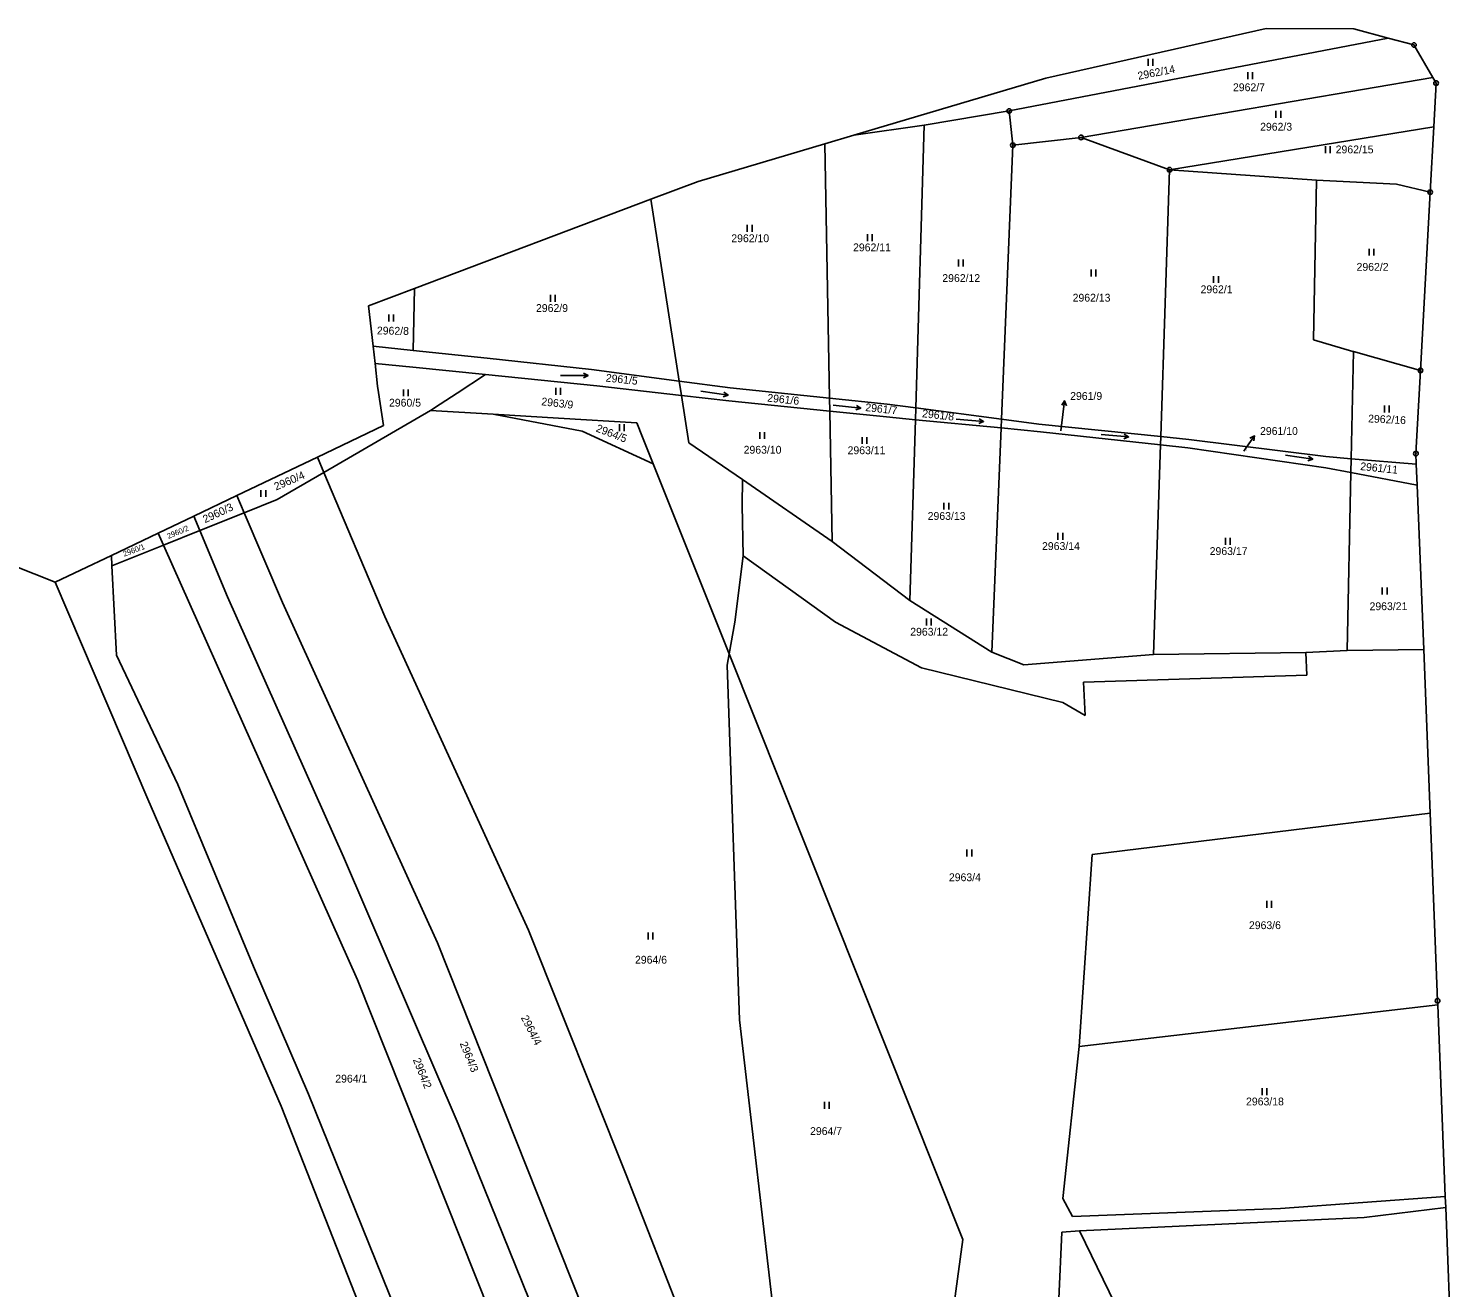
# Model space of a CAD drawing. Extents: x -736345 to -729997, y -1130177 to -1122501.
# Drawn here: x -734265 to -733955.8, y -1124485.4 to -1124211.8 of the extents above; entities that cross this region are included whole.
import ezdxf

# ---------------------------------------------------------------- set-up
doc = ezdxf.new("R2010")
doc.units = 0
for name, color, linetype in [('Vrstva 1', 7, 'Continuous'), ('Vrstva 13', 7, 'Continuous'), ('Vrstva 16', 7, 'Continuous'), ('Vrstva 18', 7, 'Continuous'), ('Vrstva 25', 7, 'Continuous')]:
    doc.layers.add(name, color=color, linetype=linetype)

msp = doc.modelspace()

# ---------------------------------------------------------------- linework, layer by layer
at = {"layer": 'Vrstva 1'}
for points in [[(-734051.94, -1124229.76), (-733969.62, -1124213.92)], [(-733959.9, -1124222.47), (-734036.32, -1124235.5)], [(-734070.39, -1124232.86), (-734051.94, -1124229.76)], [(-734051.14, -1124237.18), (-734051.94, -1124229.76)], [(-734070.39, -1124232.86), (-734085.69, -1124235.01)], [(-734070.39, -1124232.86), (-734072.23, -1124294.25)], [(-734017.09, -1124242.52), (-733959.71, -1124233.2)], [(-734090.98, -1124292.15), (-734091.98, -1124236.88)], [(-734036.32, -1124235.5), (-734051.14, -1124237.18)], [(-734017.09, -1124242.52), (-734036.32, -1124235.5)], [(-734053.6, -1124296.71), (-734051.14, -1124237.18)], [(-734017.09, -1124242.52), (-734019, -1124300.49)], [(-734017.09, -1124242.52), (-733985.21, -1124244.76)], [(-733985.21, -1124244.76), (-733985.82, -1124279.51)], [(-733967.8, -1124245.63), (-733985.21, -1124244.76)], [(-733967.8, -1124245.63), (-733960.48, -1124247.4)], [(-734129.78, -1124248.94), (-734123.61, -1124288.46)], [(-734181.15, -1124268.35), (-734181.39, -1124281.77)], [(-733985.82, -1124279.51), (-733977.31, -1124282)], [(-734181.39, -1124281.77), (-734190.12, -1124280.83)], [(-734165.32, -1124283.49), (-734181.39, -1124281.77)], [(-734142.69, -1124285.92), (-734165.32, -1124283.49)], [(-733977.65, -1124305.29), (-733977.17, -1124282.04)], [(-733977.31, -1124282), (-733977.17, -1124282.04)], [(-733977.17, -1124282.04), (-733962.59, -1124286.11)], [(-734189.69, -1124284.61), (-734181.46, -1124285.44)], [(-734181.46, -1124285.44), (-734165.68, -1124287.04)], [(-734123.61, -1124288.46), (-734142.69, -1124285.92)], [(-734165.68, -1124287.04), (-734171.82, -1124291.04)], [(-734165.68, -1124287.04), (-734141.49, -1124289.49)], [(-734141.49, -1124289.49), (-734123.12, -1124291.58)], [(-734112.58, -1124289.93), (-734123.61, -1124288.46)], [(-734123.61, -1124288.46), (-734123.12, -1124291.58)], [(-734171.82, -1124291.04), (-734175.52, -1124293.46)], [(-734123.12, -1124291.58), (-734121.53, -1124301.82)], [(-734123.12, -1124291.58), (-734112.82, -1124292.75)], [(-734112.82, -1124292.75), (-734090.93, -1124294.97)], [(-734090.98, -1124292.15), (-734112.58, -1124289.93)], [(-734078.45, -1124293.43), (-734090.98, -1124292.15)], [(-734090.93, -1124294.97), (-734090.98, -1124292.15)], [(-734177.63, -1124294.83), (-734200.79, -1124308.26)], [(-734175.52, -1124293.46), (-734177.63, -1124294.83)], [(-734164.05, -1124295.64), (-734177.63, -1124294.83)], [(-734144.68, -1124299.33), (-734164.05, -1124295.64)], [(-734149.81, -1124296.49), (-734164.05, -1124295.64)], [(-734090.41, -1124323.25), (-734090.93, -1124294.97)], [(-734090.93, -1124294.97), (-734078.6, -1124296.22)], [(-734072.23, -1124294.25), (-734078.45, -1124293.43)], [(-734072.23, -1124294.25), (-734072.31, -1124296.83)], [(-734053.6, -1124296.71), (-734072.23, -1124294.25)], [(-734132.8, -1124297.51), (-734149.81, -1124296.49)], [(-734131.56, -1124300.61), (-734132.8, -1124297.51)], [(-734078.6, -1124296.22), (-734072.31, -1124296.83)], [(-734072.31, -1124296.83), (-734073.49, -1124336.09)], [(-734072.31, -1124296.83), (-734053.68, -1124298.62)], [(-734055.7, -1124347.33), (-734053.68, -1124298.62)], [(-734053.68, -1124298.62), (-734053.6, -1124296.71)], [(-734053.68, -1124298.62), (-734045.14, -1124299.44)], [(-734045.51, -1124297.78), (-734053.6, -1124296.71)], [(-734019, -1124300.49), (-734045.51, -1124297.78)], [(-734129.25, -1124306.4), (-734144.68, -1124299.33)], [(-734129.25, -1124306.4), (-734131.56, -1124300.61)], [(-734109.86, -1124309.85), (-734121.53, -1124301.82)], [(-734045.14, -1124299.44), (-734019.06, -1124302.27)], [(-734019.06, -1124302.27), (-734019, -1124300.49)], [(-734012.94, -1124301.11), (-734019, -1124300.49)], [(-733983.14, -1124304.84), (-734012.94, -1124301.11)], [(-734202.19, -1124304.95), (-734200.79, -1124308.26)], [(-734020.56, -1124347.84), (-734019.06, -1124302.27)], [(-734019.06, -1124302.27), (-734013.14, -1124302.91)], [(-734013.14, -1124302.91), (-733983.15, -1124307.27)], [(-733977.65, -1124305.29), (-733983.14, -1124304.84)], [(-734200.79, -1124308.26), (-734210.99, -1124314.18)], [(-734200.79, -1124308.26), (-734187.56, -1124339.59)], [(-734112.77, -1124347.69), (-734129.25, -1124306.4)], [(-733983.15, -1124307.27), (-733977.71, -1124308.31)], [(-733977.71, -1124308.31), (-733977.65, -1124305.29)], [(-733963.49, -1124306.45), (-733977.65, -1124305.29)], [(-734109.86, -1124309.85), (-734109.91, -1124315.4)], [(-734090.41, -1124323.25), (-734109.86, -1124309.85)], [(-733978.48, -1124347), (-733977.71, -1124308.31)], [(-733977.71, -1124308.31), (-733963.31, -1124311.06)], [(-734218.12, -1124317.04), (-734219.72, -1124313.3)], [(-734210.99, -1124314.18), (-734218.12, -1124317.04)], [(-734218.12, -1124317.04), (-734227.76, -1124320.9)], [(-734209.78, -1124336.54), (-734218.12, -1124317.04)], [(-734109.74, -1124326.38), (-734109.91, -1124315.4)], [(-734229.07, -1124317.76), (-734227.76, -1124320.9)], [(-734236.78, -1124321.44), (-734235.62, -1124324.05)], [(-734227.76, -1124320.9), (-734235.62, -1124324.05)], [(-734227.76, -1124320.9), (-734221.77, -1124335.3)], [(-734073.49, -1124336.09), (-734090.41, -1124323.25)], [(-734246.97, -1124326.3), (-734246.86, -1124328.56)], [(-734235.62, -1124324.05), (-734246.86, -1124328.56)], [(-734235.62, -1124324.05), (-734193.49, -1124418.52)], [(-734109.74, -1124326.38), (-734111.57, -1124340.79)], [(-734109.74, -1124326.38), (-734089.66, -1124340.8)], [(-734246.86, -1124328.56), (-734245.89, -1124348)], [(-734239.03, -1124379.26), (-734259.15, -1124332.11)], [(-734221.77, -1124335.3), (-734196.54, -1124391.77)], [(-734176.13, -1124410.48), (-734209.78, -1124336.54)], [(-734055.7, -1124347.33), (-734073.49, -1124336.09)], [(-734187.56, -1124339.59), (-734156.33, -1124407.73)], [(-734112.77, -1124347.69), (-734111.57, -1124340.79)], [(-734089.66, -1124340.8), (-734070.99, -1124350.7)], [(-734245.89, -1124348), (-734232.55, -1124376.09)], [(-734113.2, -1124350.12), (-734112.77, -1124347.69)], [(-734062, -1124474.93), (-734112.77, -1124347.69)], [(-734048.72, -1124350.09), (-734055.7, -1124347.33)], [(-734020.56, -1124347.84), (-734048.72, -1124350.09)], [(-733987.47, -1124347.4), (-734020.56, -1124347.84)], [(-733978.48, -1124347), (-733987.47, -1124347.4)], [(-733987.24, -1124352.35), (-733987.47, -1124347.4)], [(-733978.48, -1124347), (-733961.89, -1124346.78)], [(-734110.53, -1124427.18), (-734113.2, -1124350.12)], [(-734070.99, -1124350.7), (-734040.29, -1124358.29)], [(-734035.79, -1124353.81), (-733987.24, -1124352.35)], [(-734035.45, -1124361.11), (-734035.79, -1124353.81)], [(-734040.29, -1124358.29), (-734035.45, -1124361.11)], [(-734216.11, -1124415.62), (-734232.55, -1124376.09)], [(-734210.07, -1124445.98), (-734239.03, -1124379.26)], [(-733960.49, -1124382.28), (-734033.91, -1124391.31)], [(-734033.91, -1124391.31), (-734036.75, -1124433.01)], [(-734196.54, -1124391.77), (-734171.61, -1124449.81)], [(-734156.33, -1124407.73), (-734135.17, -1124460.87)], [(-734125.11, -1124538.83), (-734176.13, -1124410.48)], [(-734204.17, -1124443.34), (-734216.11, -1124415.62)], [(-734193.49, -1124418.52), (-734142.25, -1124547.23)], [(-734036.75, -1124433.01), (-733958.83, -1124423.97)], [(-734102.62, -1124495.16), (-734110.53, -1124427.18)], [(-734036.75, -1124433.01), (-734040.28, -1124466.01)], [(-734204.17, -1124443.34), (-734158.92, -1124555.4)], [(-734164.37, -1124562.22), (-734210.07, -1124445.98)], [(-734171.61, -1124449.81), (-734133.91, -1124543.14)], [(-734135.17, -1124460.87), (-734107.96, -1124530.42)], [(-733993.02, -1124468.16), (-733957.2, -1124465.6)], [(-734040.28, -1124466.01), (-734038.15, -1124469.95)], [(-734038.15, -1124469.95), (-733993.02, -1124468.16)], [(-733957.11, -1124467.97), (-733974.82, -1124470.11)], [(-733974.82, -1124470.11), (-734036.67, -1124473.04)], [(-734066.76, -1124510.22), (-734062, -1124474.93)], [(-734041.18, -1124487.78), (-734040.53, -1124473.31)], [(-734040.53, -1124473.31), (-734036.67, -1124473.04)], [(-734036.67, -1124473.04), (-734025.07, -1124496.84)]]:
    msp.add_lwpolyline(points, dxfattribs=at)
at = {"layer": 'Vrstva 13'}
for points in [[(-734043.94, -1124222.61), (-733996.08, -1124211.83)], [(-733996.08, -1124211.83), (-733977.07, -1124211.94)], [(-733969.62, -1124213.92), (-733977.07, -1124211.94)], [(-733964, -1124215.42), (-733969.62, -1124213.92)], [(-733964, -1124215.42), (-733959.9, -1124222.47)], [(-734085.69, -1124235.01), (-734043.94, -1124222.61)], [(-733959.9, -1124222.47), (-733959.19, -1124223.69)], [(-733959.19, -1124223.69), (-733959.71, -1124233.2)], [(-733959.71, -1124233.2), (-733960.48, -1124247.4)], [(-734119.49, -1124245.05), (-734091.98, -1124236.88)], [(-734091.98, -1124236.88), (-734085.69, -1124235.01)], [(-734129.78, -1124248.94), (-734119.49, -1124245.05)], [(-734181.15, -1124268.35), (-734129.78, -1124248.94)], [(-733960.48, -1124247.4), (-733962.59, -1124286.11)], [(-734191.11, -1124272.12), (-734181.15, -1124268.35)], [(-734190.12, -1124280.83), (-734191.11, -1124272.12)], [(-734189.69, -1124284.61), (-734190.12, -1124280.83)], [(-734189.13, -1124289.55), (-734189.69, -1124284.61)], [(-733962.59, -1124286.11), (-733963.58, -1124304.19)], [(-734188.93, -1124290.89), (-734189.13, -1124289.55)], [(-734187.86, -1124298.12), (-734188.93, -1124290.89)], [(-734202.19, -1124304.95), (-734187.86, -1124298.12)], [(-734219.72, -1124313.3), (-734202.19, -1124304.95)], [(-733963.58, -1124304.19), (-733963.49, -1124306.45)], [(-733963.49, -1124306.45), (-733963.31, -1124311.06)], [(-733961.89, -1124346.78), (-733963.31, -1124311.06)], [(-734229.07, -1124317.76), (-734219.72, -1124313.3)], [(-734295.4, -1124317.77), (-734259.15, -1124332.11)], [(-734236.78, -1124321.44), (-734229.07, -1124317.76)], [(-734246.97, -1124326.3), (-734236.78, -1124321.44)], [(-734253.66, -1124329.49), (-734246.97, -1124326.3)], [(-734259.15, -1124332.11), (-734253.66, -1124329.49)], [(-733961.89, -1124346.78), (-733960.49, -1124382.28)], [(-733960.49, -1124382.28), (-733958.87, -1124423.06)], [(-733958.87, -1124423.06), (-733958.83, -1124423.97)], [(-733957.2, -1124465.6), (-733958.83, -1124423.97)], [(-733957.11, -1124467.97), (-733957.2, -1124465.6)], [(-733955.84, -1124500.44), (-733957.11, -1124467.97)]]:
    msp.add_lwpolyline(points, dxfattribs=at)
at = {"layer": 'Vrstva 16'}
for points in [[(-734040.71, -1124299.26), (-734040.26, -1124295.7)], [(-734000.97, -1124303.66), (-734000.36, -1124302.79)]]:
    msp.add_lwpolyline(points, dxfattribs=at)
at = {"layer": 'Vrstva 25'}
for points in [[(-734021.767, -1124219.925), (-734021.767, -1124218.425)], [(-734020.733, -1124219.925), (-734020.733, -1124218.425)], [(-734000.087, -1124222.815), (-734000.087, -1124221.315)], [(-733999.053, -1124222.815), (-733999.053, -1124221.315)], [(-733993.977, -1124231.215), (-733993.977, -1124229.715)], [(-733992.943, -1124231.215), (-733992.943, -1124229.715)], [(-733983.227, -1124238.925), (-733983.227, -1124237.425)], [(-733982.193, -1124238.925), (-733982.193, -1124237.425)], [(-734108.827, -1124256.025), (-734108.827, -1124254.525)], [(-734107.793, -1124256.025), (-734107.793, -1124254.525)], [(-734082.707, -1124258.005), (-734082.707, -1124256.505)], [(-734081.673, -1124258.005), (-734081.673, -1124256.505)], [(-733973.757, -1124261.185), (-733973.757, -1124259.685)], [(-733972.723, -1124261.185), (-733972.723, -1124259.685)], [(-734062.957, -1124263.535), (-734062.957, -1124262.035)], [(-734061.923, -1124263.535), (-734061.923, -1124262.035)], [(-734034.137, -1124265.715), (-734034.137, -1124264.215)], [(-734033.103, -1124265.715), (-734033.103, -1124264.215)], [(-734007.517, -1124267.115), (-734007.517, -1124265.615)], [(-734006.483, -1124267.115), (-734006.483, -1124265.615)], [(-734151.577, -1124271.185), (-734151.577, -1124269.685)], [(-734150.543, -1124271.185), (-734150.543, -1124269.685)], [(-734186.687, -1124275.485), (-734186.687, -1124273.985)], [(-734185.653, -1124275.485), (-734185.653, -1124273.985)], [(-734149.42, -1124287.21), (-734143.42, -1124287.21)], [(-734144.42, -1124286.71), (-734143.42, -1124287.21), (-734144.42, -1124287.71)], [(-734183.507, -1124291.745), (-734183.507, -1124290.245)], [(-734182.473, -1124291.745), (-734182.473, -1124290.245)], [(-734150.427, -1124291.405), (-734150.427, -1124289.905)], [(-734149.393, -1124291.405), (-734149.393, -1124289.905)], [(-734118.948, -1124290.617), (-734113.012, -1124291.483)], [(-734113.929, -1124290.844), (-734113.012, -1124291.483), (-734114.074, -1124291.833)], [(-734040.505, -1124293.654), (-734039.885, -1124292.724), (-734039.514, -1124293.779)], [(-734040.26, -1124295.7), (-734039.885, -1124292.724)], [(-734090.163, -1124293.687), (-734084.197, -1124294.313)], [(-734085.139, -1124293.712), (-734084.197, -1124294.313), (-734085.244, -1124294.706)], [(-733970.437, -1124295.265), (-733970.437, -1124293.765)], [(-733969.403, -1124295.265), (-733969.403, -1124293.765)], [(-734136.577, -1124299.295), (-734136.577, -1124297.795)], [(-734135.543, -1124299.295), (-734135.543, -1124297.795)], [(-734063.477, -1124296.683), (-734057.503, -1124297.237)], [(-734058.453, -1124296.647), (-734057.503, -1124297.237), (-734058.545, -1124297.642)], [(-734106.127, -1124301.005), (-734106.127, -1124299.505)], [(-734105.093, -1124301.005), (-734105.093, -1124299.505)], [(-734083.887, -1124302.085), (-734083.887, -1124300.585)], [(-734082.853, -1124302.085), (-734082.853, -1124300.585)], [(-734031.978, -1124300.029), (-734026.002, -1124300.551)], [(-734026.955, -1124299.967), (-734026.002, -1124300.551), (-734027.042, -1124300.962)], [(-734000.36, -1124302.79), (-733998.64, -1124300.333)], [(-733999.623, -1124300.865), (-733998.64, -1124300.333), (-733998.804, -1124301.439)], [(-733991.92, -1124304.538), (-733985.98, -1124305.382)], [(-733986.9, -1124304.747), (-733985.98, -1124305.382), (-733987.041, -1124305.736)], [(-734214.477, -1124313.615), (-734214.477, -1124312.115)], [(-734213.443, -1124313.615), (-734213.443, -1124312.115)], [(-734066.097, -1124316.355), (-734066.097, -1124314.855)], [(-734065.063, -1124316.355), (-734065.063, -1124314.855)], [(-734041.337, -1124322.895), (-734041.337, -1124321.395)], [(-734040.303, -1124322.895), (-734040.303, -1124321.395)], [(-734004.957, -1124323.985), (-734004.957, -1124322.485)], [(-734003.923, -1124323.985), (-734003.923, -1124322.485)], [(-733970.877, -1124334.775), (-733970.877, -1124333.275)], [(-733969.843, -1124334.775), (-733969.843, -1124333.275)], [(-734069.907, -1124341.505), (-734069.907, -1124340.005)], [(-734068.873, -1124341.505), (-734068.873, -1124340.005)], [(-734061.107, -1124391.725), (-734061.107, -1124390.225)], [(-734060.073, -1124391.725), (-734060.073, -1124390.225)], [(-733995.967, -1124402.845), (-733995.967, -1124401.345)], [(-733994.933, -1124402.845), (-733994.933, -1124401.345)], [(-734130.347, -1124409.715), (-734130.347, -1124408.215)], [(-734129.313, -1124409.715), (-734129.313, -1124408.215)], [(-733996.997, -1124443.555), (-733996.997, -1124442.055)], [(-733995.963, -1124443.555), (-733995.963, -1124442.055)], [(-734092.077, -1124446.505), (-734092.077, -1124445.005)], [(-734091.043, -1124446.505), (-734091.043, -1124445.005)]]:
    msp.add_lwpolyline(points, dxfattribs=at)
for centre, radius in [((-733964, -1124215.42), 0.5), ((-733964, -1124215.42), 0.032), ((-733959.19, -1124223.69), 0.5), ((-733959.19, -1124223.69), 0.032), ((-734051.94, -1124229.76), 0.5), ((-734051.94, -1124229.76), 0.032), ((-734051.14, -1124237.18), 0.5), ((-734051.14, -1124237.18), 0.032), ((-734036.32, -1124235.5), 0.5), ((-734036.32, -1124235.5), 0.032), ((-734017.09, -1124242.52), 0.5), ((-734017.09, -1124242.52), 0.032), ((-733960.48, -1124247.4), 0.5), ((-733960.48, -1124247.4), 0.032), ((-733962.59, -1124286.11), 0.5), ((-733962.59, -1124286.11), 0.032), ((-733963.58, -1124304.19), 0.5), ((-733963.58, -1124304.19), 0.032), ((-733958.87, -1124423.06), 0.5), ((-733958.87, -1124423.06), 0.032)]:
    msp.add_circle(centre, radius, dxfattribs=at)

# ---------------------------------------------------------------- texts
at = {"layer": 'Vrstva 16'}
for s, p in [('2961/9', (-734038.69, -1124292.52)), ('2961/10', (-733997.44, -1124300.13))]:
    msp.add_text(s, height=1.7, dxfattribs=at).set_placement(p)
at = {"layer": 'Vrstva 18'}
for s, height, rotation, p in [('2962/14', 1.7, 11.00009, (-734023.852, -1124222.996)), ('2962/8', 1.7, 359.10286, (-734189.297, -1124278.294)), ('2961/5', 1.7, 354.00282, (-734139.641, -1124288.533)), ('2963/9', 1.7, 353.60281, (-734153.639, -1124293.674)), ('2961/6', 1.7, 354.00282, (-734104.551, -1124292.883)), ('2961/7', 1.7, 353.70281, (-734083.26, -1124294.934)), ('2961/8', 1.7, 353.70281, (-734070.91, -1124296.274)), ('2962/16', 1.7, 357.20284, (-733973.991, -1124297.401)), ('2964/5', 1.7, 338.90269, (-734141.852, -1124299.336)), ('2960/4', 1.7, 23.20018, (-734211.185, -1124312.228)), ('2961/11', 1.7, 354.20282, (-733975.741, -1124307.752)), ('2960/3', 1.7, 25.0002, (-734226.624, -1124319.325)), ('2960/2', 1.2, 22.70018, (-734234.573, -1124322.739)), ('2960/1', 1.2, 20.50016, (-734244.173, -1124326.593)), ('2963/21', 1.7, 0.2, (-733973.651, -1124338.21)), ('2964/4', 1.7, 297.10236, (-734158.051, -1124426.726)), ('2964/3', 1.7, 292.20232, (-734171.33, -1124432.339)), ('2964/2', 1.7, 292.20232, (-734181.5, -1124435.899))]:
    msp.add_text(s, height=height, rotation=rotation, dxfattribs=at).set_placement(p)
for s, height, p in [('2962/7', 1.7, (-734003.32, -1124225.46)), ('2962/3', 1.7, (-733997.42, -1124234.03)), ('2962/15', 1.7, (-733981.01, -1124238.96)), ('2962/10', 1.7, (-734112.3, -1124258.26)), ('2962/11', 1.7, (-734085.85, -1124260.24)), ('2962/2', 1.7, (-733976.47, -1124264.47)), ('2962/12', 1.7, (-734066.46, -1124266.91)), ('2962/1', 1.7, (-734010.36, -1124269.35)), ('2962/13', 1.7, (-734038.15, -1124271.17)), ('2962/9', 1.7, (-734154.73, -1124273.42)), ('2960/5', 1.7, (-734186.66, -1124293.98)), ('2961/9', 0.1, (-734040.51, -1124299.06)), ('2963/10', 1.7, (-734109.62, -1124304.2)), ('2963/11', 1.7, (-734087.04, -1124304.32)), ('2961/10', 0.1, (-734000.77, -1124303.46)), ('2963/13', 1.7, (-734069.64, -1124318.59)), ('2963/14', 1.7, (-734044.8, -1124325.13)), ('2963/17', 1.7, (-734008.38, -1124326.22)), ('2963/12', 1.7, (-734073.43, -1124343.74)), ('2963/4', 1.7, (-734065.03, -1124397.08)), ('2963/6', 1.7, (-733999.85, -1124407.49)), ('2964/6', 1.7, (-734133.22, -1124414.99)), ('2964/1', 1.7, (-734198.33, -1124440.83)), ('2963/18', 1.7, (-734000.48, -1124445.79)), ('2964/7', 1.7, (-734095.19, -1124452.22))]:
    msp.add_text(s, height=height, dxfattribs=at).set_placement(p)

doc.saveas('drawing.dxf')
